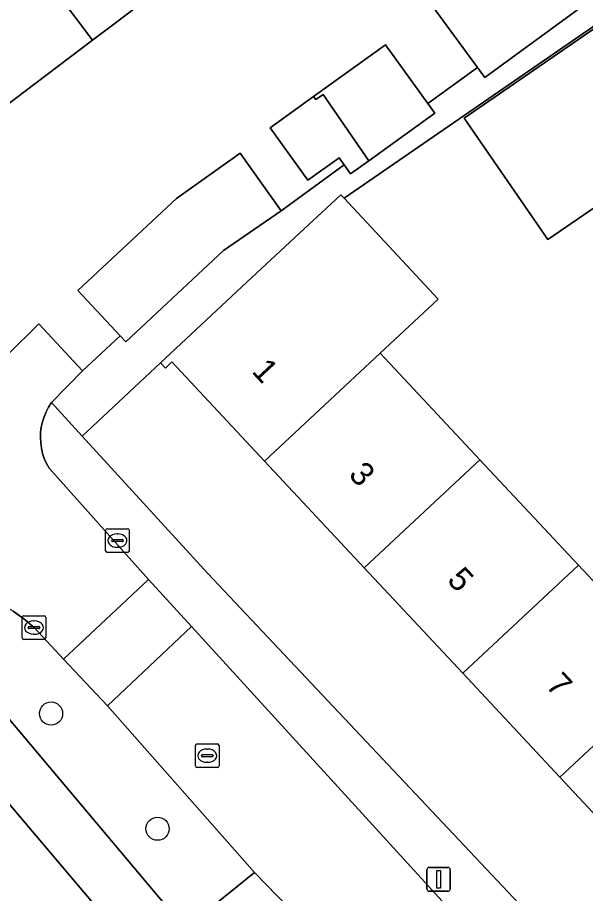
# Model space of a CAD drawing. Extents: x 157445 to 158888, y 383061 to 384688.
# Drawn here: x 158078.02 to 158101.94, y 383682.54 to 383719.45 of the extents above; entities that cross this region are included whole.
import ezdxf

# ---------------------------------------------------------------- set-up
doc = ezdxf.new("R2010")
doc.units = 0
for name, color, linetype in [('IMGEO_Boom', 7, 'Continuous'), ('IMGEO_Erf', 7, 'Continuous'), ('IMGEO_Groenvoorziening', 7, 'Continuous'), ('IMGEO_Kolk', 7, 'Continuous'), ('IMGEO_Lichtmast', 7, 'Continuous'), ('IMGEO_Pand', 7, 'Continuous'), ('IMGEO_Pand_nummerreeks', 7, 'Continuous'), ('IMGEO_Rijbaan_lokaal_open', 7, 'Continuous'), ('IMGEO_Rioolput', 7, 'Continuous'), ('IMGEO_Voetpad_open', 7, 'Continuous')]:
    doc.layers.add(name, color=color, linetype=linetype)

msp = doc.modelspace()

# ---------------------------------------------------------------- linework, layer by layer
at = {"layer": 'IMGEO_Boom'}
for centre in [(158079.433, 383690.12), (158083.92, 383685.27)]:
    msp.add_circle(centre, 0.489, dxfattribs=at)
at = {"layer": 'IMGEO_Erf'}
for points in [[(158085.977, 383722.114), (158081.173, 383718.488), (158076.419, 383714.899), (158077.455, 383713.526), (158074.328, 383711.165), (158070.408, 383716.358), (158073.195, 383718.462), (158071.797, 383720.314)], [(158066.847, 383720.445), (158066.656, 383716.599), (158072.237, 383710.535), (158074.025, 383709.017), (158077.584, 383705.224), (158078.924, 383706.544), (158080.76, 383704.561), (158082.342, 383706.039), (158080.56, 383707.946), (158084.714, 383711.826), (158087.401, 383713.728), (158089.119, 383711.297), (158091.776, 383713.239), (158091.562, 383713.535), (158090.251, 383712.589), (158088.659, 383714.795), (158090.491, 383716.118), (158093.515, 383718.301), (158095.307, 383715.819), (158097.388, 383717.341), (158095.503, 383719.92)], [(158102.474, 383719.202), (158091.772, 383711.829), (158095.737, 383707.585), (158093.299, 383705.306), (158097.496, 383700.816), (158101.644, 383696.379), (158105.745, 383691.992)], [(158103.342, 383712.147), (158100.352, 383710.087), (158096.827, 383715.205), (158102.524, 383719.13)]]:
    msp.add_lwpolyline(points, dxfattribs=at)
for points in [[(158092.625, 383696.263), (158088.43, 383700.755), (158084.527, 383704.934), (158084.25, 383704.676), (158084.045, 383704.896), (158080.741, 383701.811), (158086.038, 383696.025), (158100.067, 383681.132), (158101.887, 383679.058), (158105.261, 383674.8), (158108.948, 383678.243), (158108.741, 383678.465), (158109.011, 383678.718), (158105.049, 383682.96), (158100.869, 383687.435), (158096.77, 383691.825)], [(158072.313, 383692.636), (158070.36, 383690.983), (158070.525, 383690.787), (158070.237, 383690.543), (158074, 383686.097), (158077.829, 383681.572), (158081.783, 383676.9), (158085.593, 383672.397), (158089.505, 383667.775), (158093.355, 383663.225), (158093.632, 383663.46), (158093.805, 383663.256), (158095.722, 383664.977)]]:
    msp.add_lwpolyline(points, close=True, dxfattribs=at)
at = {"layer": 'IMGEO_Groenvoorziening'}
msp.add_lwpolyline([(158081.806, 383690.454), (158079.964, 383692.414), (158078.718, 383693.741), (158078.291, 383694.107), (158077.833, 383694.433), (158077.347, 383694.717), (158076.838, 383694.957), (158076.31, 383695.15), (158075.767, 383695.295), (158075.212, 383695.391), (158074.806, 383695.43), (158074.307, 383695.428), (158073.811, 383695.381), (158073.321, 383695.29), (158073.153, 383695.248), (158085.078, 383681.064), (158088.008, 383683.429)], close=True, dxfattribs=at)
at = {"layer": 'IMGEO_Kolk'}
for p, q in [((158081.729, 383696.981), (158081.729, 383697.833)), ((158081.804, 383697.907), (158082.656, 383697.907)), ((158082.217, 383697.687), (158082.242, 383697.687)), ((158082.73, 383697.833), (158082.73, 383696.981)), ((158081.988, 383697.401), (158081.988, 383697.413)), ((158082.426, 383697.364), (158082.028, 383697.364)), ((158082.031, 383697.45), (158082.429, 383697.45)), ((158082.472, 383697.413), (158082.472, 383697.401)), ((158082.656, 383696.907), (158081.804, 383696.907)), ((158082.24, 383697.127), (158082.215, 383697.127)), ((158078.213, 383693.317), (158078.213, 383694.169)), ((158078.288, 383694.243), (158079.14, 383694.243)), ((158078.701, 383694.023), (158078.726, 383694.023)), ((158079.214, 383694.169), (158079.214, 383693.317)), ((158078.472, 383693.737), (158078.472, 383693.749)), ((158078.91, 383693.7), (158078.512, 383693.7)), ((158078.515, 383693.786), (158078.913, 383693.786)), ((158078.956, 383693.749), (158078.956, 383693.737)), ((158079.14, 383693.243), (158078.288, 383693.243)), ((158078.724, 383693.463), (158078.699, 383693.463))]:
    msp.add_line(p, q, dxfattribs=at)
for points in [[(158081.729, 383696.981), (158081.729, 383697.833)], [(158081.804, 383697.907), (158082.656, 383697.907)], [(158082.73, 383697.833), (158082.73, 383696.981)], [(158082.656, 383696.907), (158081.804, 383696.907)], [(158078.213, 383693.317), (158078.213, 383694.169)], [(158078.288, 383694.243), (158079.14, 383694.243)], [(158079.214, 383694.169), (158079.214, 383693.317)], [(158079.14, 383693.243), (158078.288, 383693.243)]]:
    msp.add_lwpolyline(points, dxfattribs=at)
for centre, radius, start, end in [((158081.806, 383697.831), 0.0765, 91.552, 178.448), ((158081.806, 383697.831), 0.0765, 91.552, 178.448), ((158082.654, 383697.831), 0.0765, 1.552, 88.448), ((158082.654, 383697.831), 0.0765, 1.552, 88.448), ((158082.028, 383697.41), 0.0403, 85.8775, 175.7526), ((158082.025, 383697.4), 0.0366, 178.938, 274.7102), ((158082.429, 383697.407), 0.043, 264.8664, 352.4533), ((158082.433, 383697.412), 0.0386, 1.7309, 96.639), ((158081.806, 383696.983), 0.0765, 181.552, 268.448), ((158081.806, 383696.983), 0.0765, 181.552, 268.448), ((158082.654, 383696.983), 0.0765, 271.552, 358.448), ((158082.654, 383696.983), 0.0765, 271.552, 358.448), ((158078.29, 383694.167), 0.0765, 91.552, 178.448), ((158078.29, 383694.167), 0.0765, 91.552, 178.448), ((158079.138, 383694.167), 0.0765, 1.552, 88.448), ((158079.138, 383694.167), 0.0765, 1.552, 88.448), ((158078.512, 383693.746), 0.0403, 85.8775, 175.7526), ((158078.509, 383693.736), 0.0366, 178.938, 274.7102), ((158078.913, 383693.743), 0.043, 264.8664, 352.4533), ((158078.917, 383693.748), 0.0386, 1.7309, 96.639), ((158078.29, 383693.319), 0.0765, 181.552, 268.448), ((158078.29, 383693.319), 0.0765, 181.552, 268.448), ((158079.138, 383693.319), 0.0765, 271.552, 358.448), ((158079.138, 383693.319), 0.0765, 271.552, 358.448)]:
    msp.add_arc(centre, radius, start, end, dxfattribs=at)
for centre, major_axis, ratio, start_param, end_param in [((158082.216, 383697.407), (-0.387, 0.002), 0.722429, 4.712389, 7.853982), ((158082.241, 383697.407), (-0.39, 0.002), 0.717154, 1.570796, 4.712389), ((158078.7, 383693.743), (-0.387, 0.002), 0.722429, 4.712389, 7.853982), ((158078.725, 383693.743), (-0.39, 0.002), 0.717154, 1.570796, 4.712389)]:
    msp.add_ellipse(centre, major_axis=major_axis, ratio=ratio, start_param=start_param, end_param=end_param, dxfattribs=at)
at = {"layer": 'IMGEO_Lichtmast'}
for p, q in [((158095.36, 383683.638), (158096.15, 383683.638)), ((158096.15, 383683.638), (158095.36, 383683.638)), ((158095.26, 383682.738), (158095.26, 383683.538)), ((158095.26, 383683.538), (158095.26, 383682.738)), ((158096.25, 383683.538), (158096.25, 383682.738)), ((158096.25, 383682.738), (158096.25, 383683.538)), ((158096.15, 383682.638), (158095.36, 383682.638)), ((158095.36, 383682.638), (158096.15, 383682.638))]:
    msp.add_line(p, q, dxfattribs=at)
msp.add_lwpolyline([(158095.68, 383683.513), (158095.83, 383683.513), (158095.83, 383682.763), (158095.68, 383682.763), (158095.68, 383683.513)], dxfattribs=at)
for centre, start, end in [((158095.36, 383683.538), 90, 180), ((158095.36, 383683.538), 90, 180), ((158096.15, 383683.538), 0, 90), ((158096.15, 383683.538), 360, 90), ((158095.36, 383682.738), 180, 270), ((158095.36, 383682.738), 180, 270), ((158096.15, 383682.738), 270, 0), ((158096.15, 383682.738), 270, 0)]:
    msp.add_arc(centre, 0.1, start, end, dxfattribs=at)
at = {"layer": 'IMGEO_Pand'}
for points in [[(158085.977, 383722.114), (158081.962, 383727.447), (158077.158, 383723.821), (158081.173, 383718.488)], [(158081.173, 383718.488), (158077.158, 383723.821), (158072.365, 383720.203), (158072.106, 383720.547), (158071.797, 383720.314), (158073.195, 383718.462), (158070.408, 383716.358), (158074.328, 383711.165), (158077.455, 383713.526), (158076.419, 383714.899)], [(158099.684, 383722.976), (158095.503, 383719.92), (158097.388, 383717.341), (158097.697, 383716.918), (158101.878, 383719.973)], [(158104.134, 383716.793), (158102.524, 383719.13), (158096.827, 383715.205), (158100.352, 383710.087), (158103.342, 383712.147), (158103.889, 383712.495), (158106.054, 383714.006)], [(158093.515, 383718.301), (158090.491, 383716.118), (158090.589, 383715.988), (158090.888, 383716.196), (158092.816, 383713.412), (158095.596, 383715.419), (158095.307, 383715.819)], [(158090.888, 383716.196), (158090.589, 383715.988), (158090.491, 383716.118), (158088.659, 383714.795), (158090.251, 383712.589), (158091.562, 383713.535), (158091.776, 383713.239), (158092.05, 383712.859), (158092.816, 383713.412)], [(158089.119, 383711.297), (158087.401, 383713.728), (158084.714, 383711.826), (158080.56, 383707.946), (158082.342, 383706.039), (158082.578, 383705.786), (158086.698, 383709.634)], [(158095.737, 383707.585), (158091.772, 383711.829), (158091.632, 383711.98), (158089.485, 383709.977), (158087.7, 383708.309), (158084.045, 383704.896), (158084.25, 383704.676), (158084.527, 383704.934), (158088.43, 383700.755), (158093.299, 383705.306)], [(158097.496, 383700.816), (158093.299, 383705.306), (158088.43, 383700.755), (158092.625, 383696.263)], [(158097.496, 383700.816), (158092.625, 383696.263), (158096.77, 383691.825), (158101.644, 383696.379)], [(158101.644, 383696.379), (158096.77, 383691.825), (158100.869, 383687.435), (158105.745, 383691.992)], [(158105.049, 383682.96), (158109.927, 383687.518), (158112.069, 383689.521), (158107.887, 383693.995), (158105.745, 383691.992), (158100.869, 383687.435)]]:
    msp.add_lwpolyline(points, close=True, dxfattribs=at)
at = {"layer": 'IMGEO_Rijbaan_lokaal_open'}
for points in [[(158080.76, 383704.561), (158078.924, 383706.544), (158077.584, 383705.224), (158077.52, 383705.193), (158077.295, 383705.098), (158077.062, 383705.024), (158076.823, 383704.971), (158076.581, 383704.939), (158076.336, 383704.929), (158076.092, 383704.941), (158075.85, 383704.975), (158075.612, 383705.03), (158075.379, 383705.107), (158075.155, 383705.203), (158074.94, 383705.32), (158074.736, 383705.455), (158072.279, 383707.764), (158071.914, 383708.233), (158068.01, 383712.506)], [(158077.833, 383694.433), (158078.291, 383694.107), (158078.718, 383693.741), (158079.964, 383692.414), (158083.532, 383695.764), (158079.347, 383700.464), (158079.239, 383700.662), (158079.15, 383700.868), (158079.079, 383701.081), (158079.028, 383701.299), (158078.996, 383701.522), (158078.985, 383701.746), (158078.993, 383701.97), (158079.022, 383702.193), (158079.07, 383702.412), (158079.138, 383702.627), (158079.224, 383702.834), (158079.329, 383703.032), (158079.451, 383703.221), (158080.76, 383704.561)], [(158103.101, 383674.336), (158085.347, 383693.787), (158081.806, 383690.454), (158088.008, 383683.429), (158089.434, 383681.946)]]:
    msp.add_lwpolyline(points, dxfattribs=at)
msp.add_lwpolyline([(158085.347, 383693.787), (158083.532, 383695.764), (158079.964, 383692.414), (158081.806, 383690.454)], close=True, dxfattribs=at)
at = {"layer": 'IMGEO_Rioolput'}
for p, q in [((158085.513, 383687.921), (158085.513, 383688.773)), ((158085.588, 383688.847), (158086.44, 383688.847)), ((158086.514, 383688.773), (158086.514, 383687.921)), ((158085.772, 383688.341), (158085.772, 383688.353)), ((158085.815, 383688.39), (158086.213, 383688.39)), ((158086.001, 383688.627), (158086.026, 383688.627)), ((158086.256, 383688.353), (158086.256, 383688.341)), ((158086.21, 383688.304), (158085.812, 383688.304)), ((158086.024, 383688.067), (158085.999, 383688.067)), ((158086.44, 383687.847), (158085.588, 383687.847))]:
    msp.add_line(p, q, dxfattribs=at)
for points in [[(158085.513, 383687.921), (158085.513, 383688.773)], [(158085.588, 383688.847), (158086.44, 383688.847)], [(158086.514, 383688.773), (158086.514, 383687.921)], [(158086.44, 383687.847), (158085.588, 383687.847)]]:
    msp.add_lwpolyline(points, dxfattribs=at)
for centre, radius, start, end in [((158085.59, 383688.771), 0.0765, 91.552, 178.448), ((158085.59, 383688.771), 0.0765, 91.552, 178.448), ((158086.438, 383688.771), 0.0765, 1.552, 88.448), ((158086.438, 383688.771), 0.0765, 1.552, 88.448), ((158085.812, 383688.35), 0.0403, 85.8775, 175.7526), ((158085.809, 383688.34), 0.0366, 178.938, 274.7102), ((158086.213, 383688.347), 0.043, 264.8664, 352.4533), ((158086.217, 383688.352), 0.0386, 1.7309, 96.639), ((158085.59, 383687.923), 0.0765, 181.552, 268.448), ((158085.59, 383687.923), 0.0765, 181.552, 268.448), ((158086.438, 383687.923), 0.0765, 271.552, 358.448), ((158086.438, 383687.923), 0.0765, 271.552, 358.448)]:
    msp.add_arc(centre, radius, start, end, dxfattribs=at)
for centre, major_axis, ratio, start_param, end_param in [((158086, 383688.347), (-0.387, 0.002), 0.722429, 4.712389, 7.853982), ((158086.025, 383688.347), (-0.39, 0.002), 0.717154, 1.570796, 4.712389)]:
    msp.add_ellipse(centre, major_axis=major_axis, ratio=ratio, start_param=start_param, end_param=end_param, dxfattribs=at)
at = {"layer": 'IMGEO_Voetpad_open'}
for points in [[(158101.878, 383719.973), (158097.697, 383716.918), (158097.388, 383717.341), (158095.307, 383715.819), (158095.596, 383715.419), (158092.816, 383713.412), (158092.05, 383712.859), (158091.776, 383713.239), (158089.119, 383711.297), (158086.698, 383709.634), (158082.578, 383705.786), (158082.342, 383706.039), (158080.76, 383704.561), (158079.451, 383703.221), (158080.741, 383701.811), (158084.045, 383704.896), (158087.7, 383708.309), (158089.485, 383709.977), (158091.632, 383711.98), (158091.772, 383711.829), (158102.474, 383719.202)], [(158105.261, 383674.8), (158101.887, 383679.058), (158100.067, 383681.132), (158086.038, 383696.025), (158080.741, 383701.811), (158079.451, 383703.221), (158079.329, 383703.032), (158079.224, 383702.834), (158079.138, 383702.627), (158079.07, 383702.412), (158079.022, 383702.193), (158078.993, 383701.97), (158078.985, 383701.746), (158078.996, 383701.522), (158079.028, 383701.299), (158079.079, 383701.081), (158079.15, 383700.868), (158079.239, 383700.662), (158079.347, 383700.464), (158083.532, 383695.764), (158085.347, 383693.787), (158103.101, 383674.336)], [(158090.443, 383674.723), (158093.643, 383677.531), (158092.902, 383678.334), (158089.769, 383675.56), (158086.414, 383679.474), (158089.434, 383681.946), (158088.008, 383683.429), (158085.078, 383681.064), (158073.153, 383695.248), (158072.408, 383694.958), (158071.692, 383694.602), (158071.006, 383694.181), (158072.313, 383692.636), (158095.722, 383664.977), (158093.805, 383663.256), (158092.782, 383662.391), (158094.707, 383660.115), (158094.951, 383660.322), (158095.138, 383660.101), (158094.937, 383659.925), (158095.792, 383658.433), (158105.581, 383641.442)]]:
    msp.add_lwpolyline(points, dxfattribs=at)

# ---------------------------------------------------------------- texts
at = {"layer": 'IMGEO_Pand_nummerreeks'}
for s, rotation, p in [('1', 313.0576, (158087.851, 383704.513)), ('3', 313.0559, (158091.925, 383700.155)), ('5', 313.0559, (158096.075, 383695.712)), ('7', 313.0559, (158100.226, 383691.27))]:
    msp.add_text(s, height=1, rotation=rotation, dxfattribs=at).set_placement(p)

doc.saveas('drawing.dxf')
